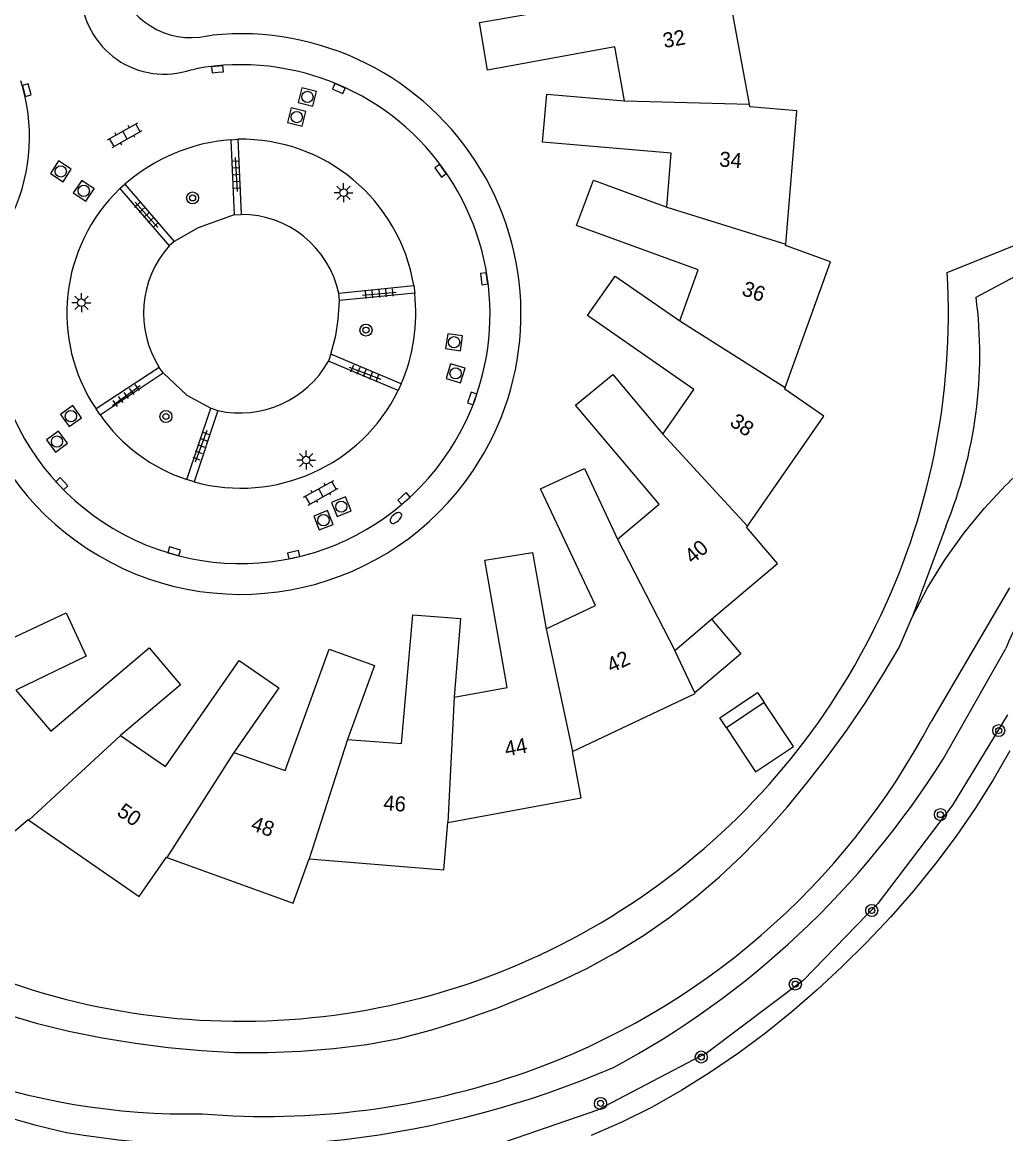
# Model space of a CAD drawing. Extents: x 128000 to 131008, y 398996 to 402500.
# Drawn here: x 128567.7 to 128633, y 399644.1 to 399718 of the extents above; entities that cross this region are included whole.
import ezdxf

# ---------------------------------------------------------------- set-up
doc = ezdxf.new("R2010")
doc.units = 0
for name, color, linetype in [('gg-afsc-erfafscheiding', 7, 'Continuous'), ('gg-anno-huisnummerreeks BGT', 7, 'Continuous'), ('gg-bbg-gedigitaliseerde bijgebouw', 7, 'Continuous'), ('gg-bbg-hoofdgebouw', 7, 'Continuous'), ('gg-bbg-luifel en loopbrug', 7, 'Continuous'), ('gg-bbg-tussenscheiding', 7, 'Continuous'), ('gg-knt-BGT kruinlijn', 7, 'Continuous'), ('gg-knt-onverhard', 7, 'Continuous'), ('gg-knt-verharding', 7, 'Continuous'), ('gg-knt-verharding nz', 7, 'Continuous'), ('gg-kntw-beschoeiing', 7, 'Continuous'), ('gt-grn-groengrens', 7, 'Continuous'), ('gt-symb-boom', 7, 'Continuous'), ('gt-symb-brandkraan', 7, 'Continuous'), ('gt-symb-klinker verharding', 7, 'Continuous'), ('gt-symb-kolk', 7, 'Continuous'), ('gt-symb-lichtmast', 7, 'Continuous'), ('gt-symb-rioolschacht', 7, 'Continuous'), ('gt-symb-tegel verharding', 7, 'Continuous')]:
    doc.layers.add(name, color=color, linetype=linetype)

# ---------------------------------------------------------------- blocks, each defined once
blk = doc.blocks.new('gt0-KOLK')
at = {"layer": 'gt-symb-kolk'}
blk.add_lwpolyline([(0, 0), (0.375, 0), (0.375, 0.4), (-0.375, 0.4), (-0.375, 0), (0, 0)], dxfattribs=at)
blk = doc.blocks.new('gt0-RS')
at = {"layer": 'gt-symb-rioolschacht'}
blk.add_lwpolyline([(-0.5, -0.5), (0.5, -0.5), (0.5, 0.5), (-0.5, 0.5)], close=True, dxfattribs=at)
blk.add_circle((0, 0), 0.375, dxfattribs=at)
blk = doc.blocks.new('gt0-BOOM')
at = {"layer": 'gt-symb-boom'}
for radius in [0.4, 0.2]:
    blk.add_circle((0, 0), radius, dxfattribs=at)
blk = doc.blocks.new('gt0-KL1')
at = {"layer": 'gt-symb-klinker verharding'}
for p, q in [((-1.15, 0.3), (1.15, 0.3)), ((-1, -0.3), (-1, 0.3)), ((-0.5, 0.3), (-0.5, 0.45)), ((0, -0.3), (0, 0.3)), ((0.5, 0.3), (0.5, 0.45)), ((1, -0.3), (1, 0.3)), ((-1.15, -0.3), (1.15, -0.3)), ((-0.5, -0.45), (-0.5, -0.3)), ((0.5, -0.45), (0.5, -0.3))]:
    blk.add_line(p, q, dxfattribs=at)
blk = doc.blocks.new('gt0-TEG1')
at = {"layer": 'gt-symb-tegel verharding'}
for p, q in [((-1.125, 0), (1.125, 0)), ((-0.9, -0.25), (-0.9, 0.25)), ((-0.45, -0.25), (-0.45, 0.25)), ((0, -0.25), (0, 0.25)), ((0.45, -0.25), (0.45, 0.25)), ((0.9, -0.25), (0.9, 0.25))]:
    blk.add_line(p, q, dxfattribs=at)
blk = doc.blocks.new('gt0-LMAST')
at = {"layer": 'gt-symb-lichtmast'}
for p, q in [((-0.182, 0.173), (-0.447, 0.438)), ((-0.005, 0.246), (-0.005, 0.621)), ((0.172, 0.173), (0.437, 0.438)), ((-0.255, -0.004), (-0.63, -0.004)), ((-0.182, -0.181), (-0.447, -0.446)), ((-0.005, -0.254), (-0.005, -0.629)), ((0.437, -0.446), (0.172, -0.181)), ((0.245, -0.004), (0.62, -0.004))]:
    blk.add_line(p, q, dxfattribs=at)
blk.add_circle((-0.005, -0.004), 0.25, dxfattribs=at)
blk = doc.blocks.new('gt0-BR')
at = {"layer": 'gt-symb-brandkraan'}
for centre, radius, start, end in [((-0.244, 0), 0.206, 107.56694, 252.43307), ((0.599, -2.664), 3, 106.89205, 107.56694), ((0, -0.691), 0.938, 73.10799, 106.89205), ((-0.599, -2.664), 3, 72.43309, 73.10799), ((0.244, 0), 0.206, 287.56695, 72.43309), ((0.599, 2.664), 3, 252.43307, 253.10797), ((0, 0.691), 0.938, 253.10797, 286.89206), ((-0.599, 2.664), 3, 286.89206, 287.56695)]:
    blk.add_arc(centre, radius, start, end, dxfattribs=at)

msp = doc.modelspace()

# ---------------------------------------------------------------- linework, layer by layer
at = {"layer": 'gg-afsc-erfafscheiding'}
msp.add_line((128629.039, 399684.471), (128626.812, 399678.446), dxfattribs=at)
msp.add_lwpolyline([(128631.056, 399699.707), (128636.914, 399702.823), (128643.193, 399697.419), (128651.248, 399691.531)], dxfattribs=at)
msp.add_arc((128601.427, 399695.878), 29.875, 337.55373, 7.3639, dxfattribs=at)
at = {"layer": 'gg-bbg-gedigitaliseerde bijgebouw'}
msp.add_line((128616.986, 399672.766), (128614.471, 399671.092), dxfattribs=at)
msp.add_lwpolyline([(128614.471, 399671.092), (128616.411, 399668.179), (128618.926, 399669.853), (128616.986, 399672.766)], dxfattribs=at)
at = {"layer": 'gg-bbg-hoofdgebouw'}
for p, q in [((128611.052, 399676.228), (128613.489, 399678.302)), ((128612.378, 399673.417), (128611.052, 399676.228))]:
    msp.add_line(p, q, dxfattribs=at)
for points in [[(128615.997, 399712.516), (128614.41, 399721.16), (128611.302, 399720.59), (128611.178, 399720.85)], [(128607.71, 399712.75), (128607.06, 399716.33), (128598.6, 399714.77), (128598.08, 399717.94), (128603.18, 399718.84)], [(128610.52, 399705.67), (128610.81, 399709.26), (128602.26, 399710), (128602.54, 399713.19), (128607.71, 399712.75)], [(128618.416, 399703.224), (128619.16, 399712.07), (128616.031, 399712.333), (128615.997, 399712.516)], [(128611.39, 399698.13), (128612.6, 399701.52), (128604.52, 399704.46), (128605.65, 399707.46), (128610.52, 399705.67)], [(128618.386, 399693.708), (128621.39, 399702.05), (128618.408, 399703.124), (128618.416, 399703.224)], [(128610.26, 399690.59), (128612.32, 399693.57), (128605.25, 399698.48), (128607.09, 399701.09), (128611.39, 399698.13)], [(128607.25, 399683.63), (128610.01, 399685.96), (128604.44, 399692.52), (128606.93, 399694.56), (128610.26, 399690.59)], [(128615.866, 399684.488), (128620.94, 399691.79), (128618.345, 399693.593), (128618.386, 399693.708)], [(128602.51, 399677.66), (128605.78, 399679.21), (128602.12, 399686.97), (128605.05, 399688.31), (128607.25, 399683.63)], [(128613.489, 399678.302), (128617.86, 399682.02), (128615.818, 399684.419), (128615.866, 399684.488)], [(128596.39, 399673.12), (128599.92, 399673.78), (128598.42, 399682.23), (128601.6, 399682.75), (128602.51, 399677.66)], [(128561.26, 399678.36), (128562.83, 399675.08), (128570.61, 399678.73), (128571.96, 399675.85), (128567.27, 399673.6)], [(128589.3, 399670.32), (128592.9, 399670.05), (128593.64, 399678.59), (128596.82, 399678.35), (128596.39, 399673.12)], [(128567.27, 399673.6), (128569.61, 399670.87), (128576.14, 399676.4), (128578.21, 399673.96), (128574.24, 399670.58)], [(128581.75, 399669.46), (128585.16, 399668.27), (128588.09, 399676.32), (128591.11, 399675.24), (128589.3, 399670.32)], [(128574.24, 399670.58), (128577.22, 399668.53), (128582.12, 399675.57), (128584.75, 399673.74), (128581.75, 399669.46)], [(128604.252, 399669.528), (128612.4, 399673.37), (128612.378, 399673.417)], [(128595.962, 399664.809), (128604.82, 399666.44), (128604.252, 399669.528)], [(128565.329, 399663.354), (128565.67, 399662.95), (128568.099, 399665.002), (128568.145, 399664.97)], [(128568.145, 399664.97), (128575.48, 399659.89), (128577.285, 399662.496), (128577.314, 399662.485)], [(128586.76, 399662.402), (128595.7, 399661.66), (128595.962, 399664.809)], [(128577.314, 399662.485), (128585.69, 399659.45), (128586.76, 399662.402)]]:
    msp.add_lwpolyline(points, dxfattribs=at)
at = {"layer": 'gg-bbg-luifel en loopbrug'}
for points in [[(128613.489, 399678.302), (128615.433, 399676.017), (128612.378, 399673.417)], [(128614.471, 399671.092), (128614.028, 399671.758), (128616.542, 399673.432), (128616.986, 399672.766)]]:
    msp.add_lwpolyline(points, dxfattribs=at)
at = {"layer": 'gg-bbg-tussenscheiding'}
for p, q in [((128607.71, 399712.75), (128615.997, 399712.516)), ((128610.52, 399705.67), (128618.416, 399703.224)), ((128611.39, 399698.13), (128618.386, 399693.708)), ((128610.26, 399690.59), (128615.866, 399684.488)), ((128607.25, 399683.63), (128611.052, 399676.228)), ((128602.51, 399677.66), (128604.252, 399669.528)), ((128596.39, 399673.12), (128595.962, 399664.809)), ((128574.24, 399670.58), (128568.145, 399664.97)), ((128589.3, 399670.32), (128586.76, 399662.402)), ((128581.75, 399669.46), (128577.314, 399662.485))]:
    msp.add_line(p, q, dxfattribs=at)
at = {"layer": 'gg-knt-BGT kruinlijn'}
for points in [[(128626.812, 399678.446), (128627.823, 399680.395), (128628.978, 399682.262), (128630.266, 399684.039), (128631.601, 399685.652), (128633.021, 399687.19)], [(128566.472, 399652.123), (128568.621, 399651.477), (128570.801, 399650.946), (128573.001, 399650.509), (128575.215, 399650.145), (128577.403, 399649.861), (128579.599, 399649.654), (128581.802, 399649.537), (128584.009, 399649.523), (128586.209, 399649.609), (128588.404, 399649.792), (128590.588, 399650.07), (128592.742, 399650.448), (128594.919, 399651.038), (128597.086, 399651.717), (128599.225, 399652.481), (128601.332, 399653.327), (128603.301, 399654.201), (128605.24, 399655.139), (128607.136, 399656.164), (128608.97, 399657.295), (128610.719, 399658.511), (128612.4, 399659.82), (128614.017, 399661.207), (128615.574, 399662.66), (128617.08, 399664.204), (128618.505, 399665.823), (128619.866, 399667.495), (128621.186, 399669.2), (128622.463, 399670.949), (128623.684, 399672.737), (128624.848, 399674.563), (128625.954, 399676.425), (128626.812, 399678.446)]]:
    msp.add_lwpolyline(points, dxfattribs=at)
msp.add_arc((128644.242, 399676.242), 15.678, 120.36163, 135.70527, dxfattribs=at)
at = {"layer": 'gg-knt-onverhard'}
for p, q in [((128633.271, 399680.397), (128628.068, 399671.52)), ((128628.885, 399669.065), (128633.029, 399676.366))]:
    msp.add_line(p, q, dxfattribs=at)
for centre, radius, start, end in [((128647.263, 399670.72), 15.313, 95.7413, 158.36425), ((128584.845, 399694.265), 48.842, 289.43547, 332.24545), ((128579.287, 399700.027), 58.469, 298.26394, 328.02536), ((128583.23, 399700.385), 57.56, 221.73349, 257.35967), ((128578.793, 399691.381), 45.938, 228.54937, 271.08904), ((128581.493, 399708.045), 64.741, 260.34403, 293.17735), ((128583.885, 399697.361), 52.081, 265.35291, 289.29772)]:
    msp.add_arc(centre, radius, start, end, dxfattribs=at)
at = {"layer": 'gg-knt-verharding'}
for p, q in [((128580, 399717.06), (128580.32, 399717.1)), ((128578.928, 399714.81), (128579.239, 399714.869)), ((128581.549, 399710.159), (128582.032, 399710.188)), ((128581.549, 399710.159), (128581.788, 399705.178)), ((128582.032, 399710.188), (128582.25, 399705.197)), ((128574.191, 399706.909), (128574.516, 399707.203)), ((128574.191, 399706.909), (128577.458, 399703.106)), ((128574.516, 399707.203), (128577.791, 399703.392)), ((128581.788, 399705.178), (128582.25, 399705.197)), ((128577.791, 399703.392), (128577.458, 399703.106)), ((128588.728, 399699.958), (128593.706, 399700.469)), ((128593.706, 399700.469), (128593.773, 399699.955)), ((128588.768, 399699.483), (128588.728, 399699.958)), ((128593.773, 399699.955), (128588.768, 399699.483)), ((128588.196, 399695.909), (128588.034, 399695.438)), ((128592.881, 399693.946), (128588.196, 399695.909)), ((128576.801, 399695.033), (128572.604, 399692.274)), ((128577.066, 399694.684), (128576.801, 399695.033)), ((128592.679, 399693.499), (128588.034, 399695.438)), ((128572.869, 399691.878), (128577.066, 399694.684)), ((128592.881, 399693.946), (128592.679, 399693.499)), ((128572.869, 399691.878), (128572.604, 399692.274)), ((128578.639, 399687.581), (128580.236, 399692.333)), ((128580.704, 399692.162), (128579.127, 399687.431)), ((128580.236, 399692.333), (128580.704, 399692.162)), ((128579.127, 399687.431), (128578.639, 399687.581))]:
    msp.add_line(p, q, dxfattribs=at)
for centre, radius, start, end in [((128578.904, 399721.981), 5.042, 192.90947, 282.55), ((128577.135, 399720.038), 5.527, 181.53556, 288.92932), ((128582.212, 399698.579), 18.618, 326.14228, 95.83363), ((128582.21, 399698.573), 16.565, 327.10069, 100.33379), ((128555.926, 399710.352), 12.264, 335.7753, 17.69043), ((128582.509, 399698.03), 12.167, 94.52572, 131.06873), ((128582.214, 399698.579), 18.617, 153.20855, 326.13786), ((128582.211, 399698.573), 16.565, 157.0119, 327.10025), ((128582.245, 399698.567), 6.63, 12.11202, 89.96047), ((128582.496, 399698.633), 6.737, 138.39722, 212.29755), ((128581.837, 399698.656), 12.007, 336.90262, 6.21027), ((128582.154, 399698.757), 6.752, 257.60329, 330.55935), ((128582.248, 399698.45), 11.452, 215.01789, 251.63096)]:
    msp.add_arc(centre, radius, start, end, dxfattribs=at)
at = {"layer": 'gg-knt-verharding nz'}
for centre, radius, start, end in [((128582.253, 399698.583), 11.607, 9.35145, 91.0915), ((128582.114, 399698.646), 11.448, 133.79884, 213.82337), ((128582.222, 399698.687), 11.674, 254.62735, 333.6142)]:
    msp.add_arc(centre, radius, start, end, dxfattribs=at)
at = {"layer": 'gg-kntw-beschoeiing'}
msp.add_lwpolyline([(128633.307, 399669.573), (128632.184, 399667.636), (128630.99, 399665.743), (128629.724, 399663.896), (128628.387, 399662.1), (128626.926, 399660.291), (128625.394, 399658.542), (128623.798, 399656.851), (128622.147, 399655.214), (128620.507, 399653.692), (128618.818, 399652.225), (128617.076, 399650.822), (128615.276, 399649.493), (128613.414, 399648.225), (128611.509, 399647.021), (128609.551, 399645.904), (128607.536, 399644.895), (128605.5, 399644.006)], dxfattribs=at)
msp.add_arc((128583.808, 399699.986), 60.553, 185.69458, 255.28175, dxfattribs=at)
at = {"layer": 'gt-grn-groengrens'}
msp.add_line((128629.14, 399701.33), (128638.33, 399705.04), dxfattribs=at)
for points in [[(128581.788, 399705.178), (128579.388, 399704.307), (128577.791, 399703.392)], [(128588.196, 399695.909), (128588.533, 399697.144), (128588.686, 399698.211), (128588.768, 399699.483)], [(128577.066, 399694.684), (128578.626, 399693.181), (128580.236, 399692.333)], [(128633.135, 399671.959), (128629.482, 399665.957), (128624.524, 399659.434), (128619.566, 399654.302), (128613.216, 399649.518), (128605.91, 399645.69), (128597.038, 399642.646)]]:
    msp.add_lwpolyline(points, dxfattribs=at)
msp.add_arc((128582.216, 399698.609), 47.003, 245.3793, 3.31904, dxfattribs=at)

# ---------------------------------------------------------------- block references
at = {"layer": 'gt-symb-boom'}
for p in [(128579.02, 399706.289), (128590.535, 399697.511), (128577.25, 399691.774), (128632.561, 399670.913), (128628.689, 399665.331), (128624.126, 399658.957), (128619.051, 399654.073), (128612.805, 399649.228), (128606.113, 399646.145)]:
    msp.add_blockref('gt0-BOOM', p, dxfattribs=at)
at = {"layer": 'gt-symb-brandkraan', "rotation": 41.67635772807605}
msp.add_blockref('gt0-BR', (128592.519, 399685.035), dxfattribs=at)
at = {"layer": 'gt-symb-klinker verharding', "rotation": 29.332790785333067}
for p in [(128574.523, 399710.458), (128587.541, 399686.708)]:
    msp.add_blockref('gt0-KL1', p, dxfattribs=at)
at = {"layer": 'gt-symb-kolk'}
for p, rotation in [((128580.693, 399714.639), 5.163306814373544), ((128567.804, 399713.4), -75.51896562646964), ((128588.653, 399713.372), -23.258759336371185), ((128595.326, 399707.976), -54.32239791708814), ((128598.183, 399700.895), -81.8374905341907), ((128597.771, 399692.904), 70.4232744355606), ((128570.194, 399687.171), -46.58101078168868), ((128593.188, 399686.173), 41.67635773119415), ((128577.737, 399682.624), -15.969016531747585), ((128585.777, 399682.398), 12.646853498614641)]:
    msp.add_blockref('gt0-KOLK', p, dxfattribs=dict(at, rotation=rotation))
at = {"layer": 'gt-symb-lichtmast'}
for p in [(128589.049, 399706.643), (128571.638, 399699.336), (128586.566, 399688.884)]:
    msp.add_blockref('gt0-LMAST', p, dxfattribs=at)
at = {"layer": 'gt-symb-rioolschacht'}
for p, rotation in [((128586.646, 399713), -14.244742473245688), ((128585.938, 399711.664), -14.189180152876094), ((128570.261, 399708.056), -32.673277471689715), ((128571.789, 399706.763), -33.70595654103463), ((128596.388, 399696.707), -8.049061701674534), ((128596.489, 399694.639), -16.80354801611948), ((128570.939, 399691.796), 35.59763149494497), ((128570.011, 399690.104), 36.090567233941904), ((128588.896, 399685.784), 22.386365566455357), ((128587.711, 399684.885), 21.950284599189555)]:
    msp.add_blockref('gt0-RS', p, dxfattribs=dict(at, rotation=rotation))
at = {"layer": 'gt-symb-tegel verharding'}
for p, rotation in [((128581.913, 399707.846), -86.73114704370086), ((128575.956, 399705.165), -47.91906958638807), ((128591.422, 399699.933), 4.934985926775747), ((128590.467, 399694.654), -21.152645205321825), ((128574.617, 399693.171), 36.13684490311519), ((128579.597, 399689.812), 69.39030706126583)]:
    msp.add_blockref('gt0-TEG1', p, dxfattribs=dict(at, rotation=rotation))

# ---------------------------------------------------------------- texts
at = {"layer": 'gg-anno-huisnummerreeks BGT'}
for s, rotation, p in [('32', 10.3, (128610.352, 399716.24)), ('34', 355.4, (128613.974, 399708.385)), ('36', 340.4, (128615.431, 399699.865)), ('38', 325.3, (128614.623, 399691.233)), ('40', 40.2, (128612.222, 399681.937)), ('42', 25.3, (128606.828, 399674.728)), ('44', 10.6, (128599.845, 399669.188)), ('46', 355.7, (128591.665, 399665.629)), ('50', 325.5, (128573.924, 399665.335)), ('48', 340.8, (128582.821, 399664.32))]:
    msp.add_text(s, height=1, rotation=rotation, dxfattribs=at).set_placement(p)

doc.saveas('drawing.dxf')
